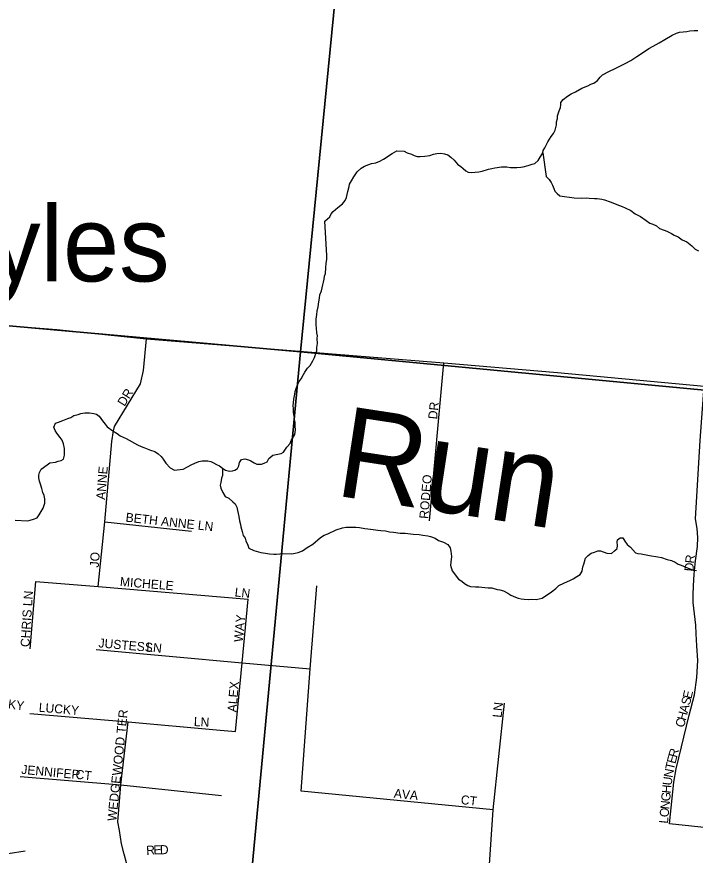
# Model space of a CAD drawing. Extents: x 1310247 to 1552180, y 377264 to 706493.
# Drawn here: x 1430612 to 1434362, y 518423 to 523060 of the extents above; entities that cross this region are included whole.
import ezdxf

# ---------------------------------------------------------------- set-up
doc = ezdxf.new("R2010")
doc.units = 0
for name, color, linetype in [('GM_X_County_Road', 7, 'Continuous'), ('GM_X_Minor_River', 7, 'Continuous'), ('GM_X_Minor_River_Text', 7, 'Continuous'), ('GM_X_Section', 7, 'Continuous'), ('GM_X_Township_Subdivision', 7, 'Continuous'), ('GM_X_Township_Subdivision_Text', 7, 'Continuous'), ('GM_X_Unincorporated_Text', 7, 'Continuous')]:
    doc.layers.add(name, color=color, linetype=linetype)

msp = doc.modelspace()

# ---------------------------------------------------------------- linework, layer by layer
at = {"layer": 'GM_X_County_Road'}
msp.add_lwpolyline([(1426162.8, 521728.4), (1427680.9, 521594.9), (1428026.8, 521570.5), (1428357.6, 521538.6), (1429027.6, 521488.3), (1429434, 521458), (1429549.9, 521446.3), (1430505.4, 521355.6), (1430832.8, 521330.4), (1431329.9, 521278.4), (1432972.2, 521145.7), (1433600.3, 521091.9), (1434412.3, 521016.6), (1434990.7, 520955.9), (1436203.1, 520845.1)], dxfattribs=at)
at = {"layer": 'GM_X_Minor_River'}
for points in [[(1433595.6, 522462.6), (1433596.2, 522478.6), (1433600.9, 522496.6), (1433601.4, 522512.6), (1433610.5, 522540.4), (1433617.2, 522558.3), (1433619.7, 522572.2), (1433620.2, 522586.3), (1433632.9, 522601.9), (1433655.7, 522621.2), (1433676.3, 522634.5), (1433700.8, 522645.6), (1433735.7, 522664.5), (1433768.4, 522677.3), (1433784.8, 522686.8), (1433801.1, 522692.2), (1433821.8, 522707.5), (1433836.5, 522725), (1433849, 522738.7), (1433888, 522759.3), (1433916.6, 522772.3), (1433935.1, 522781.7), (1433976, 522802.3), (1434006.8, 522817.3), (1434039.8, 522840.2), (1434087.1, 522870.6), (1434105.7, 522884), (1434130.3, 522897.1), (1434163.2, 522916), (1434194.1, 522935), (1434235.1, 522957.6), (1434259.7, 522968.7), (1434275.9, 522974.1), (1434316.3, 522978.7), (1434332.5, 522982.1), (1434356.7, 522983.2), (1434376.9, 522984.5)], [(1432326.3, 521739.9), (1432315.2, 521929), (1432342.3, 521954.1), (1432350.9, 521969.9), (1432361.5, 521983.5), (1432386.4, 522004.7), (1432413.3, 522025.9), (1432428, 522043.4), (1432434.7, 522061.2), (1432441.9, 522093.1), (1432449, 522121), (1432451.5, 522135), (1432462.2, 522152.7), (1432475.1, 522174.3), (1432494.2, 522201.8), (1432515.1, 522223.1), (1432533.6, 522234.5), (1432558, 522243.6), (1432572.3, 522249.1), (1432596.6, 522252.3), (1432619, 522261.5), (1432639.5, 522272.8), (1432654, 522282.3), (1432672.5, 522293.7), (1432686.9, 522303.2), (1432713.6, 522318.3), (1432753.8, 522316.8), (1432769.5, 522308.2), (1432793.3, 522299.3), (1432809.2, 522292.6), (1432825.1, 522288), (1432841.1, 522287.5), (1432867.3, 522288.5), (1432895.7, 522293.5), (1432916, 522300.8), (1432934.3, 522304.1), (1432956.4, 522305.3), (1432976.4, 522302.5), (1432994.3, 522295.8), (1433011.9, 522283.1), (1433029.4, 522266.4), (1433048.7, 522245.6), (1433066.3, 522230.9), (1433080, 522220.3), (1433093.6, 522207.8), (1433107.4, 522201.2), (1433127.4, 522198.5), (1433145.6, 522199.8), (1433165.8, 522203.1), (1433184, 522206.4), (1433220.6, 522217.1), (1433238.8, 522220.5), (1433255, 522223.9), (1433291.5, 522230.6), (1433321.6, 522229.5), (1433341.6, 522226.7), (1433375.7, 522225.5), (1433398, 522228.7), (1433412.1, 522230.1), (1433438.5, 522237.2), (1433460.9, 522244.4), (1433475.1, 522247.9), (1433493.8, 522265.3), (1433519.5, 522306.6), (1433522, 522320.6), (1433530.5, 522334.3), (1433539.2, 522350.1), (1433547.9, 522367.8), (1433567, 522397.3), (1433579.8, 522414.9), (1433588.4, 522432.7), (1433591, 522446.7), (1433595.6, 522462.6)], [(1433519.5, 522306.6), (1433539.3, 522176.5), (1433555, 522160.2), (1433566.7, 522143.9), (1433574.4, 522127.7), (1433580.1, 522109.5), (1433585.8, 522095.3), (1433599.6, 522083), (1433613.3, 522068.7), (1433693.4, 522059.1), (1433735.4, 522056.2), (1433759.5, 522057.7), (1433775.5, 522057.4), (1433805.6, 522054.8), (1433819.6, 522054.5), (1433845.6, 522052), (1433861.6, 522047.6), (1433891.4, 522037), (1433907.4, 522030.6), (1433929.2, 522022.2), (1433959.1, 522011.5), (1433975, 522003.2), (1434006.8, 521988.5), (1434030.5, 521970), (1434060.3, 521955.3), (1434091.9, 521932.6), (1434111.7, 521918.1), (1434127.6, 521913.8), (1434147.5, 521903.4), (1434165.3, 521889), (1434191.2, 521880.4), (1434205.1, 521874.1), (1434230.9, 521861.5), (1434246.7, 521851.2), (1434268.6, 521842.7), (1434290.4, 521826.2), (1434316.2, 521815.7), (1434343.8, 521793), (1434361.5, 521774.6), (1434381.4, 521766.2)], [(1432270.3, 521311.5), (1432269.3, 521337.7), (1432268, 521355.8), (1432266.5, 521369.9), (1432267.1, 521388), (1432270.1, 521414), (1432272.8, 521432), (1432277.7, 521456), (1432282.7, 521483.9), (1432285.5, 521503.9), (1432288.1, 521521.9), (1432297, 521543.7), (1432304.3, 521577.6), (1432306.8, 521591.6), (1432311.5, 521609.5), (1432314.1, 521625.5), (1432318.6, 521639.4), (1432319.8, 521671.5), (1432322.8, 521697.5), (1432325.5, 521717.5), (1432326.3, 521739.9)], [(1430834.4, 520757.6), (1430824.9, 520772), (1430817.5, 520790.3), (1430826.3, 520812.1), (1430842.6, 520817.6), (1430867.1, 520826.7), (1430893.6, 520837.8), (1430911.9, 520843.1), (1430928.4, 520854.6), (1430950.7, 520859.8), (1430967, 520865.2), (1430989.3, 520870.4), (1431013.4, 520869.5), (1431037.5, 520866.6), (1431053.4, 520862), (1431067.1, 520851.5), (1431086.2, 520824.6), (1431101.6, 520806), (1431111.1, 520791.5), (1431142.5, 520770.3), (1431168.1, 520755.3), (1431183.7, 520742.6), (1431217.3, 520727.3), (1431280.4, 520692.8), (1431300.2, 520684), (1431314, 520677.5), (1431351.7, 520664), (1431375.5, 520655.1), (1431393.1, 520642.4), (1431410.7, 520627.7), (1431422.2, 520613.2), (1431435.5, 520590.6), (1431460.7, 520565.5), (1431484.3, 520552.6), (1431498.5, 520554.1), (1431514.6, 520555.5), (1431532.8, 520558.8), (1431559.4, 520571.9), (1431575.9, 520581.4), (1431596.3, 520590.7), (1431618.8, 520599.9), (1431637, 520603.2), (1431669.2, 520604.1), (1431685.1, 520599.5), (1431698.9, 520592.9), (1431716.7, 520584.2), (1431732.5, 520575.6), (1431750.1, 520562.9), (1431765.8, 520552.2), (1431787.7, 520547.4), (1431803.9, 520548.8), (1431818.1, 520552.3), (1431832.5, 520561.8), (1431839.1, 520575.7), (1431843.8, 520595.6), (1431854.4, 520611.3), (1431872.7, 520614.6), (1431892.6, 520609.9), (1431906.4, 520603.3), (1431924.1, 520592.6), (1431940, 520586), (1431964.1, 520585.1), (1431980.4, 520590.5), (1431996.7, 520598), (1432005.5, 520617.8), (1432028.2, 520635), (1432072.9, 520645.4), (1432087.2, 520652.9), (1432104.3, 520680.4), (1432123.1, 520699.8), (1432129.7, 520715.7), (1432149.1, 520749.1), (1432152, 520775.1), (1432150.8, 520795.3), (1432151.5, 520815.4), (1432148, 520829.6), (1432146.5, 520843.7), (1432143.1, 520859.9), (1432141.6, 520874), (1432142.3, 520892.1), (1432140.9, 520910.2), (1432141.5, 520924.3), (1432144.2, 520944.3), (1432149.3, 520972.2), (1432151.9, 520988.2), (1432158.7, 521010.1), (1432165.4, 521027.9), (1432174, 521043.7), (1432184.6, 521057.4), (1432197.5, 521081), (1432204, 521094.8), (1432218.9, 521116.4), (1432233.6, 521132), (1432248.6, 521157.5), (1432257.3, 521175.3), (1432270.7, 521213), (1432271.4, 521231.1), (1432274.2, 521253.1), (1432273.2, 521281.2), (1432273.8, 521295.3), (1432270.3, 521311.5)], [(1430603.5, 520275.6), (1430671.7, 520273.1), (1430685.9, 520276.6), (1430704.2, 520282), (1430724.6, 520289.2), (1430735.2, 520304.9), (1430748, 520324.6), (1430758.7, 520342.2), (1430767.8, 520370.1), (1430766.7, 520394.2), (1430763.3, 520412.4), (1430755.9, 520428.8), (1430750.7, 520451.1), (1430743.5, 520475.5), (1430738.1, 520491.8), (1430734.8, 520510), (1430733.3, 520524.1), (1430737.9, 520540), (1430746.6, 520557.8), (1430779.7, 520582.7), (1430794.1, 520592.2), (1430826.4, 520597), (1430840.7, 520602.5), (1430856.9, 520606), (1430871.3, 520613.5), (1430876.1, 520635.4), (1430876.8, 520653.5), (1430875.4, 520671.6), (1430870.4, 520697.9), (1430863.1, 520718.3), (1430851.6, 520732.8), (1430834.4, 520757.6)], [(1431750.1, 520562.9), (1431748.5, 520523.3), (1431744.2, 520507.4), (1431739.7, 520483.4), (1431737.4, 520469.4), (1431741.1, 520453.2), (1431750.7, 520429), (1431764.3, 520406.6), (1431784.2, 520398.2), (1431805.8, 520377.7), (1431819.6, 520365.4), (1431829.3, 520347.1), (1431832.9, 520329), (1431840.3, 520296.7), (1431843.9, 520272.6), (1431849.5, 520252.4), (1431851.2, 520238.3), (1431858.8, 520214.1), (1431864.3, 520191.9), (1431874, 520175.7), (1431877.8, 520161.5), (1431889.3, 520137.2), (1431895, 520121.1), (1431922.9, 520108.5), (1431960.8, 520097.7), (1431986.7, 520093.1), (1432008.7, 520090.7), (1432032.8, 520088.2), (1432046.8, 520087.9), (1432066.9, 520089.5), (1432082.9, 520091.2), (1432133.1, 520090.2), (1432151.2, 520093.8), (1432167.3, 520097.5), (1432191.5, 520107), (1432217.9, 520124.6), (1432248.4, 520144), (1432291.2, 520179.3), (1432311.5, 520192.9), (1432331.7, 520200.5), (1432378.2, 520221.6), (1432412.5, 520233), (1432432.7, 520236.6), (1432468.8, 520237.9), (1432486.8, 520237.5), (1432506.8, 520235.1), (1432536.8, 520230.5), (1432552.8, 520228.1), (1432582.8, 520223.5), (1432608.8, 520221), (1432624.8, 520218.6), (1432650.8, 520216.1), (1432672.8, 520211.7), (1432694.8, 520209.2), (1432730.8, 520204.5), (1432758.9, 520203.9), (1432802.9, 520199), (1432836.9, 520196.3), (1432856.9, 520193.9), (1432884.9, 520189.3), (1432898.8, 520185), (1432924.7, 520176.5), (1432942.6, 520164.1), (1432970.4, 520153.5), (1432994.2, 520140.9), (1433007.9, 520122.6), (1433011.6, 520104.5), (1433013.3, 520090.4), (1433015, 520074.3), (1433012.4, 520044.3), (1433010, 520026.2), (1433019.5, 519996), (1433054.7, 519949.1), (1433072.5, 519938.7), (1433086.3, 519926.4), (1433106.1, 519914), (1433120.1, 519909.7), (1433148.1, 519907.1), (1433166.1, 519906.7), (1433200.1, 519904), (1433218.1, 519901.6), (1433238.2, 519901.2), (1433268.1, 519892.6), (1433282.1, 519890.3), (1433302.1, 519885.9), (1433325.8, 519871.4), (1433343.7, 519861), (1433369.5, 519850.4), (1433383.4, 519844.1), (1433399.4, 519841.8), (1433417.4, 519839.4), (1433439.4, 519837), (1433459.5, 519838.6), (1433483.6, 519838.1), (1433515.8, 519845.5), (1433534.1, 519857.1), (1433554.4, 519870.8), (1433568.6, 519880.5), (1433591, 519898.1), (1433609.4, 519913.8), (1433635.7, 519927.3)], [(1433635.7, 519927.3), (1433656, 519936.9), (1433670.1, 519942.7), (1433688.3, 519952.3), (1433708.6, 519964), (1433726.9, 519975.6), (1433737.3, 519993.5), (1433741.7, 520017.5), (1433746.1, 520033.4), (1433756.7, 520065.3), (1433771.1, 520081.1), (1433787.3, 520092.8), (1433805.5, 520098.4), (1433823.7, 520106.1), (1433839.7, 520105.8), (1433873.5, 520093), (1433899.6, 520092.5), (1433915.9, 520106.2), (1433930.2, 520120), (1433932.5, 520136), (1433930.9, 520154.1), (1433933.2, 520168.1), (1433947.4, 520177.8), (1433961.4, 520177.5), (1433973.1, 520159.2), (1433986.8, 520140.9), (1434004.5, 520126.5), (1434032, 520095.8), (1434046, 520091.5), (1434064, 520089.2), (1434091.9, 520084.6), (1434109.9, 520080.2), (1434155.9, 520073.3), (1434175.8, 520068.9), (1434207.7, 520058.2), (1434231.7, 520053.7), (1434251.5, 520043.2), (1434267.4, 520032.9), (1434285.3, 520026.5), (1434311.2, 520016), (1434350.9, 519999.1), (1434368.9, 519996.7)]]:
    msp.add_lwpolyline(points, dxfattribs=at)
at = {"layer": 'GM_X_Section'}
for points in [[(1427365.3, 527069.8), (1432709, 526601), (1432181.2, 521206.5), (1426849.6, 521683)], [(1432709, 526601), (1438129.1, 526150.6), (1437579.9, 520694.6), (1432181.2, 521206.5)], [(1426849.6, 521683), (1432181.2, 521206.5), (1431683.3, 515903.4), (1426330.1, 516394.3)], [(1432181.2, 521206.5), (1437579.9, 520694.6), (1437020.5, 515414.9), (1431683.3, 515903.4)]]:
    msp.add_lwpolyline(points, close=True, dxfattribs=at)
at = {"layer": 'GM_X_Township_Subdivision'}
for points in [[(1431062.6, 519909.7), (1431098.3, 520267), (1431138, 520711.7), (1431146.4, 520770.8), (1431152.7, 520793.4), (1431296.8, 521029.3), (1431312.9, 521102.9), (1431329.9, 521278.4)], [(1432893, 520271.7), (1432972.2, 521145.7)], [(1434671.6, 518549.6), (1434220.2, 518597.2), (1434243.7, 518827.3), (1434256.6, 518901.7), (1434328.4, 519197.2), (1434357.5, 519309.4), (1434370.4, 519406.3), (1434376.9, 519500.8), (1434372, 519580.8), (1434368, 519647.8), (1434366.4, 519694.6), (1434351.9, 519820.6), (1434351.9, 519862.6), (1434353.5, 519912.6), (1434356.7, 519977.2), (1434364.8, 520051.6), (1434374.5, 520130.7), (1434376.1, 520180.8), (1434372.9, 520229.2), (1434364, 520283.5), (1434389.2, 520716.6), (1434412.3, 521016.6)], [(1431098.3, 520267), (1431578.6, 520215.4)], [(1430685.5, 519564.2), (1430717.2, 519937.4)], [(1430717.2, 519937.4), (1431062.6, 519909.7), (1431892.2, 519838.2)], [(1433245.6, 518673.9), (1432184, 518777.8), (1432234.6, 519453.1), (1432271, 519913)], [(1431820.7, 519107.6), (1431857.9, 519487.2), (1431892.2, 519838.2)], [(1431050.6, 519560.2), (1431857.9, 519487.2), (1432234.6, 519453.1)], [(1432925, 516941.9), (1432931.6, 517020), (1432955.9, 517305.8), (1432978.7, 517396.7), (1432996.6, 517535.6), (1432995.2, 517661.1), (1432996.1, 517672.5), (1433038.7, 518208.7), (1433214.3, 518207.5), (1433245.6, 518673.9), (1433308.6, 519263.4)], [(1430683.9, 519207.6), (1431228.9, 519159.8), (1431716.3, 519116.8)], [(1431316.6, 517857.4), (1431294.8, 518083.7), (1431261, 518250.4), (1431227.3, 518353.7), (1431219.6, 518380.2), (1431205.5, 518429.1), (1431191.6, 518486.7), (1431179.6, 518559.8), (1431170.4, 518606.9), (1431187.8, 518813), (1431228.9, 519159.8)], [(1431716.3, 519116.8), (1431820.7, 519107.6)], [(1430630.5, 518859.2), (1431187.8, 518813), (1431743, 518752.5)], [(1429244.5, 518555.2), (1429395.4, 518541.3), (1429488.6, 518519.5), (1429591.9, 518503.6), (1429722.9, 518501.6), (1429814.1, 518509.5), (1429929.3, 518505.6), (1430010.6, 518487.7), (1430484.1, 518426), (1430563.8, 518432.9), (1430658.7, 518447.9)]]:
    msp.add_lwpolyline(points, dxfattribs=at)

# ---------------------------------------------------------------- texts
at = {"layer": 'GM_X_Minor_River_Text'}
msp.add_text('Run', height=499.99, rotation=351.3163, dxfattribs=at).set_placement((1432362.6, 520413.7))
at = {"layer": 'GM_X_Township_Subdivision_Text'}
for s, rotation, p in [('DR', 57.9922, (1431207.5, 520901.8)), ('DR', 83.9877, (1432935.4, 520831.9)), ('ANNE', 85.3334, (1431100.5, 520387.2)), ('RODEO', 85.2364, (1432886.9, 520281.7)), ('BETH ANNE LN', 353.7217, (1431212.1, 520268)), ('JO', 86.1879, (1431065.3, 520013.1)), ('R', 83.3178, (1434355.5, 520034.4)), ('D', 85.5032, (1434352.1, 519991)), ('MICHELE', 355.3884, (1431181.1, 519911.8)), ('LN', 353.6631, (1431814.9, 519854.6)), ('CHRIS LN', 86.3673, (1430682.5, 519573)), ('WAY', 84.8053, (1431861.7, 519599.7)), ('JUSTESS', 354.8967, (1431062.4, 519573.1)), ('LN', 353.9946, (1431326.5, 519551)), ('ALEX', 85.3669, (1431826.5, 519212.4)), ('E', 76.7262, (1434340.8, 519284.9)), ('LUCKY', 352.8744, (1430429.1, 519251.8)), ('S', 75.4469, (1434331.7, 519249.6)), ('LUCKY', 355.239, (1430732.3, 519216.7)), ('LN', 83.9877, (1433291.8, 519181.9)), ('A', 75.4389, (1434320.6, 519207)), ('WEDGEWOOD TER', 84.0148, (1431162.1, 518609.5)), ('H', 75.4389, (1434309.6, 519164.4)), ('LN', 356.989, (1431590, 519137.5)), ('C', 75.4455, (1434299.6, 519126.1)), ('R', 74.927, (1434261.3, 518959.9)), ('E', 75.0624, (1434252.2, 518925.9)), ('JENNIFER', 354.6436, (1430635.6, 518873.4)), ('T', 77.4682, (1434244.7, 518892.1)), ('CT', 353.6631, (1430935, 518847)), ('N', 79.8154, (1434237, 518849.3)), ('U', 82.227, (1434231.2, 518806.3)), ('AVA', 354.2851, (1432694.8, 518741.4)), ('H', 84.5863, (1434227.1, 518763)), ('CT', 353.6511, (1433064.6, 518706.2)), ('G', 84.583, (1434222.9, 518719.2)), ('O', 84.5863, (1434214.6, 518631.6)), ('N', 84.5938, (1434218.8, 518675.4)), ('L', 84.583, (1434211.3, 518596.5)), ('R', 3.718, (1431329.3, 518424.5)), ('E', 2.5691, (1431368.5, 518427)), ('D', 0.3934, (1431403.2, 518428.6))]:
    msp.add_text(s, height=50, rotation=rotation, dxfattribs=at).set_placement(p)
at = {"layer": 'GM_X_Unincorporated_Text'}
msp.add_text('Kyles', height=417, rotation=0, dxfattribs=at).set_placement((1430093.5, 521596.2))

doc.saveas('drawing.dxf')
